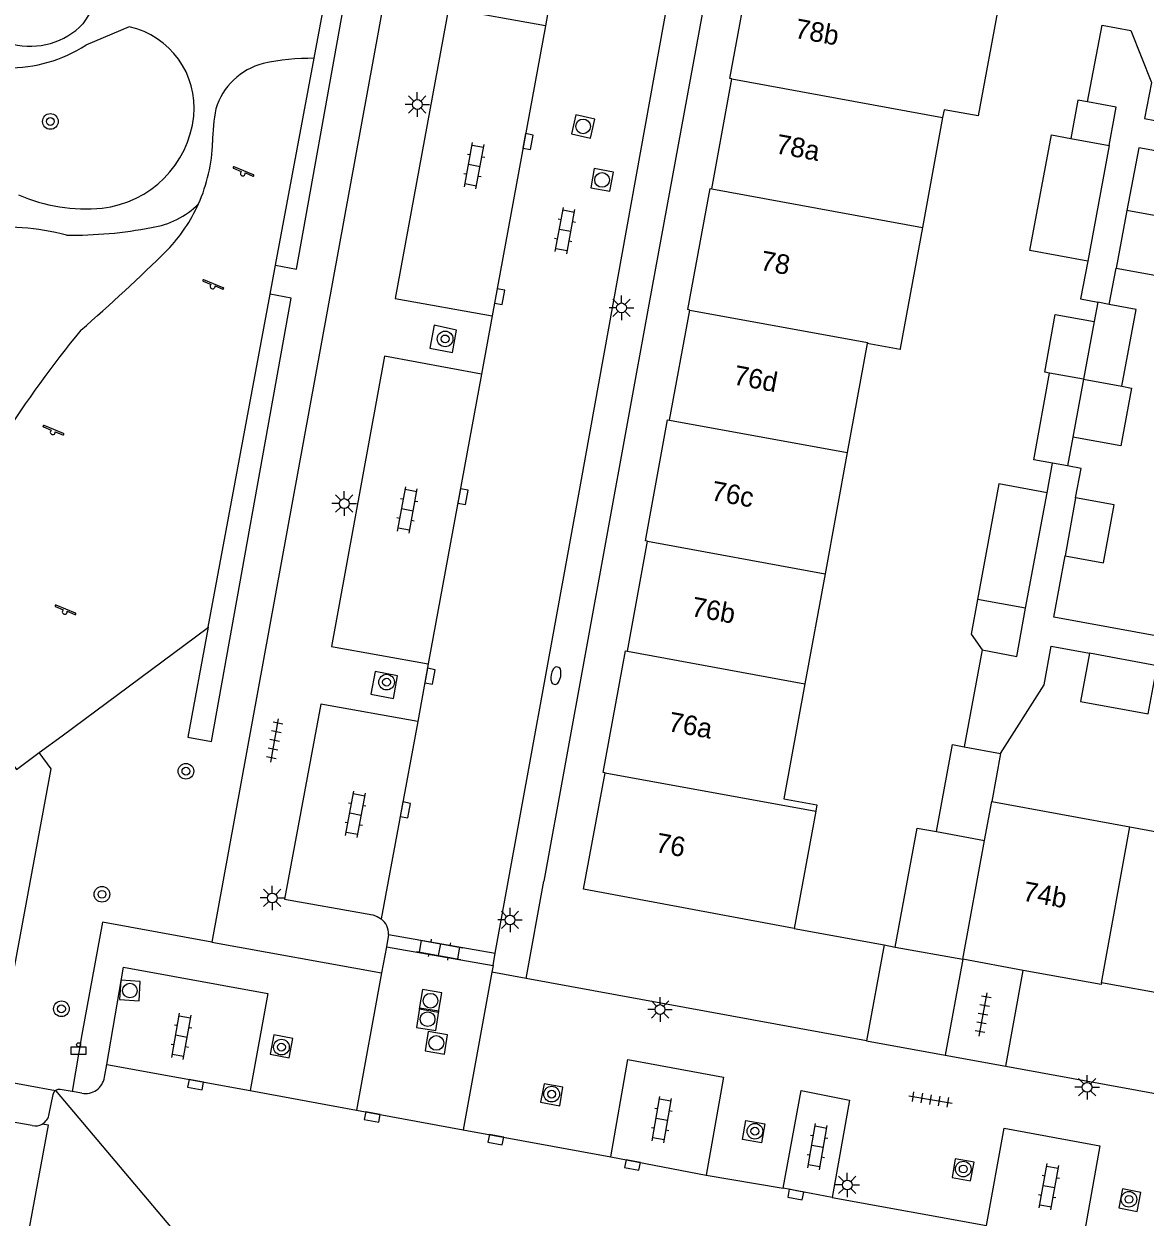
# Model space of a CAD drawing. Extents: x 132999 to 136000, y 398499 to 400501.
# Drawn here: x 133345.5 to 133402.7, y 400283 to 400344 of the extents above; entities that cross this region are included whole.
import ezdxf

# ---------------------------------------------------------------- set-up
doc = ezdxf.new("R2010")
doc.units = 0
for name, color, linetype in [('gg-afsc-erfafscheiding', 7, 'Continuous'), ('gg-afsc-hekwerk', 7, 'Continuous'), ('gg-afsc-muur', 7, 'Continuous'), ('gg-anno-huisnummerreeks BGT', 7, 'Continuous'), ('gg-bbg-gedigitaliseerde bebouwing', 7, 'Continuous'), ('gg-bbg-gedigitaliseerde bijgebouw', 7, 'Continuous'), ('gg-bbg-hoofdgebouw', 7, 'Continuous'), ('gg-bbg-tussenscheiding', 7, 'Continuous'), ('gg-knt-verharding', 7, 'Continuous'), ('gg-knt-verharding nz', 7, 'Continuous'), ('gt-grn-groengrens', 7, 'Continuous'), ('gt-grn-weggrens', 7, 'Continuous'), ('gt-symb-afvalbak', 7, 'Continuous'), ('gt-symb-boom', 7, 'Continuous'), ('gt-symb-brandkraan', 7, 'Continuous'), ('gt-symb-klinker verharding', 7, 'Continuous'), ('gt-symb-kolk', 7, 'Continuous'), ('gt-symb-lichtmast', 7, 'Continuous'), ('gt-symb-rioolschacht', 7, 'Continuous'), ('gt-symb-speelvoorziening', 7, 'Continuous'), ('gt-symb-tegel verharding', 7, 'Continuous')]:
    doc.layers.add(name, color=color, linetype=linetype)

# ---------------------------------------------------------------- blocks, each defined once
blk = doc.blocks.new('gt0-BOOM')
at = {"layer": 'gt-symb-boom'}
for radius in [0.4, 0.2]:
    blk.add_circle((0, 0), radius, dxfattribs=at)
blk = doc.blocks.new('gt0-KL1')
at = {"layer": 'gt-symb-klinker verharding'}
for p, q in [((-1.15, 0.3), (1.15, 0.3)), ((-1, -0.3), (-1, 0.3)), ((-0.5, 0.3), (-0.5, 0.45)), ((0, -0.3), (0, 0.3)), ((0.5, 0.3), (0.5, 0.45)), ((1, -0.3), (1, 0.3)), ((-1.15, -0.3), (1.15, -0.3)), ((-0.5, -0.45), (-0.5, -0.3)), ((0.5, -0.45), (0.5, -0.3))]:
    blk.add_line(p, q, dxfattribs=at)
blk = doc.blocks.new('gt0-LMAST')
at = {"layer": 'gt-symb-lichtmast'}
for p, q in [((-0.005, 0.246), (-0.005, 0.621)), ((-0.182, 0.173), (-0.447, 0.438)), ((0.172, 0.173), (0.437, 0.438)), ((-0.255, -0.004), (-0.63, -0.004)), ((-0.182, -0.181), (-0.447, -0.446)), ((-0.005, -0.254), (-0.005, -0.629)), ((0.437, -0.446), (0.172, -0.181)), ((0.245, -0.004), (0.62, -0.004))]:
    blk.add_line(p, q, dxfattribs=at)
blk.add_circle((-0.005, -0.004), 0.25, dxfattribs=at)
blk = doc.blocks.new('gt0-TEG1')
at = {"layer": 'gt-symb-tegel verharding'}
for p, q in [((-1.125, 0), (1.125, 0)), ((-0.9, -0.25), (-0.9, 0.25)), ((-0.45, -0.25), (-0.45, 0.25)), ((0, -0.25), (0, 0.25)), ((0.45, -0.25), (0.45, 0.25)), ((0.9, -0.25), (0.9, 0.25))]:
    blk.add_line(p, q, dxfattribs=at)
blk = doc.blocks.new('gt0-KOLK')
at = {"layer": 'gt-symb-kolk'}
blk.add_lwpolyline([(0, 0), (0.375, 0), (0.375, 0.4), (-0.375, 0.4), (-0.375, 0), (0, 0)], dxfattribs=at)
blk = doc.blocks.new('gt0-RS')
at = {"layer": 'gt-symb-rioolschacht'}
blk.add_lwpolyline([(-0.5, -0.5), (0.5, -0.5), (0.5, 0.5), (-0.5, 0.5)], close=True, dxfattribs=at)
blk.add_circle((0, 0), 0.375, dxfattribs=at)
blk = doc.blocks.new('gt0-BR')
at = {"layer": 'gt-symb-brandkraan'}
for centre, radius, start, end in [((-0.244, 0), 0.206, 107.56694, 252.43307), ((0.599, -2.664), 3, 106.89205, 107.56694), ((0, -0.691), 0.938, 73.10799, 106.89205), ((-0.599, -2.664), 3, 72.43309, 73.10799), ((0.244, 0), 0.206, 287.56695, 72.43309), ((0.599, 2.664), 3, 252.43307, 253.10797), ((0, 0.691), 0.938, 253.10797, 286.89206), ((-0.599, 2.664), 3, 286.89206, 287.56695)]:
    blk.add_arc(centre, radius, start, end, dxfattribs=at)
blk = doc.blocks.new('gt0-SV')
at = {"layer": 'gt-symb-speelvoorziening'}
for p, q in [((-0.477, 0.255), (-0.08, 0.096)), ((0.542, -0.076), (-0.449, 0.324)), ((0.125, 0.014), (0.515, -0.143))]:
    blk.add_line(p, q, dxfattribs=at)
for centre, radius, start, end in [((-0.466, 0.291), 0.0369, 63.6251, 252.66016), ((-0.002, -0.005), 0.128, 127.68665, 8.59861), ((0.531, -0.111), 0.0363, 243.50852, 72.54358)]:
    blk.add_arc(centre, radius, start, end, dxfattribs=at)
blk = doc.blocks.new('gt0-ABAK')
at = {"layer": 'gt-symb-afvalbak'}
blk.add_lwpolyline([(0.375, -0.5), (-0.375, -0.5), (-0.375, -0.1), (0.375, -0.1)], close=True, dxfattribs=at)
blk.add_circle((0, 0), 0.1, dxfattribs=at)

msp = doc.modelspace()

# ---------------------------------------------------------------- linework, layer by layer
at = {"layer": 'gg-afsc-erfafscheiding'}
for p, q in [((133400.904, 400329.646), (133401.261, 400331.491)), ((133397.729, 400320.026), (133398.006, 400321.536)), ((133394.407, 400311.994), (133393.499, 400307.049))]:
    msp.add_line(p, q, dxfattribs=at)
for points in [[(133399.784, 400339.992), (133400.541, 400343.914), (133402.014, 400343.63), (133403.062, 400340.974), (133402.709, 400339.145), (133405.349, 400338.635)], [(133412.402, 400335.836), (133402.418, 400337.64), (133401.794, 400334.444)], [(133399.803, 400331.856), (133399.429, 400329.922), (133400.314, 400329.755)], [(133399.183, 400319.757), (133399.461, 400321.27), (133398.774, 400321.396)], [(133408.028, 400311.852), (133398.076, 400313.667), (133398.649, 400316.804)], [(133395.35, 400306.709), (133397.576, 400310.216), (133397.935, 400312.183), (133399.902, 400311.824)]]:
    msp.add_lwpolyline(points, dxfattribs=at)
at = {"layer": 'gg-afsc-hekwerk'}
for p, q in [((133360.296, 400342.214), (133363.071, 400357.106)), ((133358.326, 400331.641), (133360.296, 400342.214)), ((133358.05, 400330.161), (133358.326, 400331.641)), ((133354.881, 400313.152), (133358.05, 400330.161)), ((133347.416, 400307.611), (133354.832, 400313.116)), ((133354.832, 400313.116), (133354.881, 400313.152)), ((133346.255, 400306.749), (133347.416, 400307.611)), ((133371.122, 400295.216), (133372.026, 400300.19)), ((133389.407, 400296.926), (133388.498, 400292.036)), ((133388.498, 400292.036), (133371.122, 400295.216))]:
    msp.add_line(p, q, dxfattribs=at)
msp.add_lwpolyline([(133340.178, 400312.655), (133345.091, 400305.894), (133346.255, 400306.749)], dxfattribs=at)
at = {"layer": 'gg-afsc-muur'}
for p, q in [((133384.817, 400297.763), (133389.407, 400296.926)), ((133389.407, 400296.926), (133389.977, 400296.822))]:
    msp.add_line(p, q, dxfattribs=at)
at = {"layer": 'gg-bbg-gedigitaliseerde bebouwing'}
msp.add_lwpolyline([(133391.833, 400345.692), (133395.276, 400345.061), (133394.215, 400339.27), (133392.464, 400339.591)], dxfattribs=at)
at = {"layer": 'gg-bbg-gedigitaliseerde bijgebouw'}
for p, q in [((133400.9, 400337.755), (133399.803, 400331.856)), ((133401.794, 400334.444), (133401.261, 400331.491)), ((133400.314, 400329.755), (133400.131, 400328.772)), ((133400.904, 400329.646), (133400.314, 400329.755)), ((133399.043, 400322.872), (133398.774, 400321.396)), ((133398.774, 400321.396), (133398.006, 400321.536)), ((133396.628, 400314.128), (133397.729, 400320.026)), ((133399.183, 400319.757), (133398.649, 400316.804)), ((133403.343, 400311.182), (133399.902, 400311.824)), ((133393.499, 400307.049), (133395.35, 400306.709)), ((133395.35, 400306.709), (133394.899, 400304.25)), ((133389.977, 400296.822), (133393.42, 400296.195))]:
    msp.add_line(p, q, dxfattribs=at)
for points in [[(133399.784, 400339.992), (133399.292, 400340.081), (133398.934, 400338.121)], [(133400.9, 400337.755), (133401.26, 400339.722), (133399.784, 400339.992)], [(133399.803, 400331.856), (133396.853, 400332.405), (133397.951, 400338.303), (133398.934, 400338.121)], [(133401.261, 400331.491), (133403.229, 400331.136), (133403.762, 400334.088), (133401.794, 400334.444)], [(133401.549, 400325.462), (133402.28, 400329.39), (133400.904, 400329.646)], [(133397.86, 400326.134), (133397.614, 400326.179), (133398.147, 400329.131), (133400.131, 400328.772)], [(133398.006, 400321.536), (133397.052, 400321.71), (133397.86, 400326.134)], [(133401.549, 400325.462), (133402.041, 400325.372), (133401.5, 400322.421), (133399.043, 400322.872)], [(133397.729, 400320.026), (133395.272, 400320.485), (133394.169, 400314.579)], [(133398.649, 400316.804), (133400.617, 400316.449), (133401.151, 400319.401), (133399.183, 400319.757)], [(133394.169, 400314.579), (133393.844, 400312.809), (133394.407, 400311.994)], [(133394.407, 400311.994), (133396.177, 400311.669), (133396.628, 400314.128)], [(133399.902, 400311.824), (133399.443, 400309.367), (133402.884, 400308.724), (133403.343, 400311.182)], [(133392.076, 400302.716), (133392.892, 400307.16), (133393.499, 400307.049)], [(133389.977, 400296.822), (133391.093, 400302.9), (133392.076, 400302.716)]]:
    msp.add_lwpolyline(points, dxfattribs=at)
at = {"layer": 'gg-bbg-hoofdgebouw'}
for p, q in [((133380.611, 400335.541), (133381.625, 400341.158)), ((133392.391, 400339.194), (133391.363, 400333.579)), ((133392.464, 400339.591), (133392.391, 400339.194)), ((133391.363, 400333.579), (133390.23, 400327.398)), ((133378.441, 400323.738), (133379.48, 400329.359)), ((133388.542, 400327.645), (133387.523, 400322.081)), ((133387.523, 400322.081), (133386.389, 400315.89)), ((133376.292, 400311.926), (133377.322, 400317.544)), ((133386.389, 400315.89), (133385.36, 400310.272)), ((133385.916, 400303.76), (133384.817, 400297.763)), ((133394.899, 400304.25), (133401.951, 400302.955)), ((133396.508, 400295.63), (133393.42, 400296.195)), ((133406.875, 400293.838), (133400.5, 400295.001))]:
    msp.add_line(p, q, dxfattribs=at)
for points in [[(133381.625, 400341.158), (133381.527, 400341.177), (133382.671, 400347.364), (133382.769, 400347.346)], [(133379.48, 400329.359), (133379.382, 400329.377), (133380.513, 400335.559), (133380.611, 400335.541)], [(133390.23, 400327.398), (133390.219, 400327.338), (133388.542, 400327.645)], [(133377.322, 400317.544), (133377.223, 400317.562), (133378.343, 400323.756), (133378.441, 400323.738)], [(133375.161, 400305.722), (133375.063, 400305.74), (133376.194, 400311.944), (133376.292, 400311.926)], [(133385.36, 400310.272), (133384.282, 400304.389), (133385.974, 400304.079), (133385.916, 400303.76)], [(133384.817, 400297.763), (133374.052, 400299.783), (133375.161, 400305.722)], [(133401.951, 400302.955), (133408.281, 400301.793), (133408.608, 400303.571), (133408.65, 400303.563)], [(133400.5, 400295.001), (133400.482, 400294.903), (133396.508, 400295.63)]]:
    msp.add_lwpolyline(points, dxfattribs=at)
at = {"layer": 'gg-bbg-tussenscheiding'}
for p, q in [((133381.625, 400341.158), (133392.391, 400339.194)), ((133398.934, 400338.121), (133400.9, 400337.755)), ((133380.611, 400335.541), (133391.363, 400333.579)), ((133400.131, 400328.772), (133399.582, 400325.823)), ((133399.582, 400325.823), (133397.86, 400326.134)), ((133399.582, 400325.823), (133399.043, 400322.872)), ((133399.582, 400325.823), (133401.549, 400325.462)), ((133378.441, 400323.738), (133387.523, 400322.081)), ((133377.322, 400317.544), (133386.389, 400315.89)), ((133396.628, 400314.128), (133394.169, 400314.579)), ((133376.292, 400311.926), (133385.36, 400310.272)), ((133375.161, 400305.722), (133385.916, 400303.76)), ((133394.533, 400302.257), (133394.899, 400304.25)), ((133392.076, 400302.716), (133394.533, 400302.257)), ((133400.5, 400295.001), (133401.951, 400302.955)), ((133393.42, 400296.195), (133394.533, 400302.257))]:
    msp.add_line(p, q, dxfattribs=at)
msp.add_lwpolyline([(133379.48, 400329.359), (133388.553, 400327.704), (133388.542, 400327.645)], dxfattribs=at)
at = {"layer": 'gg-knt-verharding'}
for p, q in [((133365.962, 400356.706), (133355.065, 400297.076)), ((133372.647, 400346.812), (133372.102, 400343.871)), ((133350.853, 400343.821), (133348.63, 400342.888)), ((133369.384, 400329.066), (133368.836, 400326.089)), ((133366.125, 400311.281), (133365.582, 400308.334)), ((133364.096, 400297.464), (133363.982, 400296.831)), ((133364.096, 400297.464), (133369.546, 400296.507)), ((133363.982, 400296.831), (133369.436, 400295.872)), ((133369.436, 400295.872), (133369.546, 400296.507)), ((133393.42, 400296.195), (133392.527, 400291.301)), ((133395.627, 400290.735), (133396.508, 400295.63)), ((133388.498, 400292.036), (133392.527, 400291.301)), ((133392.527, 400291.301), (133395.627, 400290.735)), ((133349.581, 400290.167), (133349.698, 400290.821)), ((133349.698, 400290.821), (133357.033, 400289.488)), ((133395.627, 400290.735), (133414.87, 400287.224)), ((133343.916, 400290.076), (133347.086, 400289.488)), ((133348.43, 400289.351), (133347.93, 400289.438)), ((133357.033, 400289.488), (133362.464, 400288.49)), ((133362.464, 400288.49), (133367.91, 400287.49)), ((133345.895, 400287.706), (133342.026, 400288.357)), ((133367.91, 400287.49), (133375.447, 400286.105)), ((133375.447, 400286.105), (133380.314, 400285.17)), ((133380.314, 400285.17), (133384.253, 400284.502)), ((133386.759, 400284.032), (133384.253, 400284.502)), ((133386.759, 400284.032), (133394.634, 400282.6))]:
    msp.add_line(p, q, dxfattribs=at)
for points in [[(133383.568, 400363.301), (133377.38, 400329.636), (133372.026, 400300.19)], [(133369.546, 400296.507), (133373.917, 400320.522), (133380.739, 400358.326)], [(133347.41, 400345.046), (133348.869, 400344.568), (133348.485, 400343.974)], [(133372.102, 400343.871), (133367.158, 400344.753), (133364.436, 400329.94), (133369.384, 400329.066)], [(133367.361, 400327.182), (133367.565, 400328.326), (133366.417, 400328.576), (133366.199, 400327.405), (133367.361, 400327.182)], [(133368.836, 400326.089), (133363.887, 400326.993), (133361.187, 400312.178), (133366.125, 400311.281)], [(133364.35, 400309.509), (133364.553, 400310.668), (133363.404, 400310.89), (133363.181, 400309.738), (133364.35, 400309.509)], [(133365.582, 400308.334), (133360.637, 400309.223), (133358.78, 400299.273), (133363.29, 400298.459), (133363.518, 400298.384), (133363.725, 400298.257)], [(133343.916, 400290.076), (133346.857, 400305.917), (133346.255, 400306.749)], [(133355.065, 400297.076), (133349.487, 400298.083), (133348.421, 400292.354), (133347.93, 400289.438)], [(133349.698, 400290.821), (133350.556, 400295.799), (133357.933, 400294.456), (133357.033, 400289.488)], [(133358.054, 400291.354), (133359.025, 400291.163), (133359.206, 400292.149), (133358.235, 400292.34), (133358.054, 400291.354)], [(133375.447, 400286.105), (133376.31, 400291.082), (133381.208, 400290.182), (133380.314, 400285.17)], [(133371.862, 400288.893), (133372.837, 400288.707), (133373.002, 400289.669), (133372.05, 400289.84), (133371.862, 400288.893)], [(133346.766, 400288.303), (133346.961, 400289.282), (133347.004, 400289.397), (133347.086, 400289.488)], [(133347.93, 400289.438), (133347.33, 400289.551), (133347.202, 400289.544), (133347.086, 400289.488)], [(133384.253, 400284.502), (133385.16, 400289.488), (133387.641, 400288.996), (133386.759, 400284.032)], [(133382.169, 400286.997), (133382.348, 400287.954), (133383.307, 400287.794), (133383.134, 400286.823), (133382.169, 400286.997)], [(133341.727, 400260.762), (133346.729, 400287.723), (133346.408, 400287.781)], [(133394.634, 400282.6), (133395.537, 400287.566), (133400.414, 400286.659), (133399.532, 400281.697)], [(133393.814, 400284.886), (133394.007, 400285.83), (133393.039, 400286.005), (133392.872, 400285.051), (133393.814, 400284.886)], [(133402.515, 400284.291), (133401.573, 400284.468), (133401.397, 400283.498), (133402.337, 400283.317), (133402.515, 400284.291)]]:
    msp.add_lwpolyline(points, dxfattribs=at)
for centre, radius, start, end in [((133345.785, 400346.587), 3.758, 256.3446, 315.934), ((133349.933, 400339.69), 4.232, 354.19801, 77.45068), ((133344.718, 400348.923), 7.192, 269.09889, 302.94976), ((133360.222, 400330.119), 12.095, 89.64993, 102.08887), ((133358.547, 400338.628), 3.427, 104.50722, 162.89933), ((133364.124, 400337.903), 9.02, 168.92404, 179.89285), ((133348.872, 400339.832), 5.303, 276.35644, 353.82671), ((133346.851, 400338.152), 8.257, 335.94138, 358.39004), ((133348.636, 400343.192), 8.669, 246.58041, 275.44953), ((133351.396, 400337.727), 4.197, 278.06334, 315.50428), ((133346.823, 400338.162), 8.286, 316.08622, 335.95564), ((133344.403, 400320.792), 12.808, 75.34566, 95.84729), ((133347.925, 400354.457), 21.276, 269.23929, 280.99964), ((133280.675, 400405.75), 102.853, 311.1686, 314.52041), ((133390.338, 400293.65), 54.43, 140.42896, 147.65265), ((133363.108, 400297.485), 0.988, 358.78515, 51.35934), ((133348.607, 400290.321), 0.986, 259.67866, 350.99071), ((133346.055, 400288.407), 0.718, 299.40919, 351.70429), ((133346.054, 400288.409), 0.721, 257.23783, 299.39747)]:
    msp.add_arc(centre, radius, start, end, dxfattribs=at)
at = {"layer": 'gg-knt-verharding nz'}
for p, q in [((133372.102, 400343.871), (133369.384, 400329.066)), ((133368.836, 400326.089), (133366.125, 400311.281)), ((133365.582, 400308.334), (133363.725, 400298.257))]:
    msp.add_line(p, q, dxfattribs=at)
at = {"layer": 'gt-grn-groengrens'}
for points in [[(133358.326, 400331.641), (133359.385, 400331.443), (133363.993, 400357.06)], [(133355.047, 400307.322), (133359.118, 400329.956), (133358.05, 400330.161)], [(133354.881, 400313.152), (133353.837, 400307.548), (133355.047, 400307.322)]]:
    msp.add_lwpolyline(points, dxfattribs=at)
at = {"layer": 'gt-grn-weggrens'}
for p, q in [((133355.065, 400297.076), (133363.739, 400295.497)), ((133363.982, 400296.831), (133363.739, 400295.497)), ((133369.436, 400295.872), (133369.374, 400295.534)), ((133363.739, 400295.497), (133362.464, 400288.49)), ((133369.374, 400295.534), (133367.91, 400287.49)), ((133371.122, 400295.216), (133369.374, 400295.534)), ((133347.086, 400289.488), (133354.047, 400281.254))]:
    msp.add_line(p, q, dxfattribs=at)

# ---------------------------------------------------------------- block references
at = {"layer": 'gt-symb-afvalbak'}
msp.add_blockref('gt0-ABAK', (133348.264, 400291.831), dxfattribs=at)
at = {"layer": 'gt-symb-boom'}
for p in [(133346.821, 400338.989), (133366.984, 400327.882), (133363.992, 400310.35), (133353.745, 400305.801), (133349.457, 400299.515), (133347.386, 400293.665), (133358.624, 400291.708), (133372.425, 400289.307), (133382.805, 400287.413), (133393.447, 400285.483), (133401.909, 400283.936)]:
    msp.add_blockref('gt0-BOOM', p, dxfattribs=at)
at = {"layer": 'gt-symb-brandkraan', "rotation": -100.65836150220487}
msp.add_blockref('gt0-BR', (133372.643, 400310.682), dxfattribs=at)
at = {"layer": 'gt-symb-klinker verharding'}
for p, rotation in [((133368.471, 400336.73), 79.56697526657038), ((133373.109, 400333.417), 79.56697526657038), ((133365.056, 400319.146), 79.5669752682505), ((133362.406, 400303.6), 79.56697526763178), ((133366.704, 400296.687), -9.961516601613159), ((133353.516, 400292.261), 79.92566727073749), ((133378.05, 400288.006), 80.15137761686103), ((133386.002, 400286.627), 79.92566727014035), ((133397.826, 400284.577), 79.92566727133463)]:
    msp.add_blockref('gt0-KL1', p, dxfattribs=dict(at, rotation=rotation))
at = {"layer": 'gt-symb-kolk'}
for p, rotation in [((133371.024, 400337.998), -100.1407931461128), ((133369.569, 400330.076), -100.36632260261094), ((133367.696, 400319.862), -100.3663226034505), ((133366.016, 400310.69), -100.43302473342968), ((133364.758, 400303.864), -100.43302473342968), ((133354.274, 400289.988), 169.63367739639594), ((133363.297, 400288.337), 169.63367739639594), ((133369.61, 400287.177), 169.21838326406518), ((133376.591, 400285.885), 169.21838326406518), ((133384.931, 400284.375), 169.21838326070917)]:
    msp.add_blockref('gt0-KOLK', p, dxfattribs=dict(at, rotation=rotation))
at = {"layer": 'gt-symb-lichtmast'}
for p in [(133365.565, 400339.859), (133375.997, 400329.473), (133361.834, 400319.477), (133358.158, 400299.332), (133370.302, 400298.208), (133377.966, 400293.633), (133399.779, 400289.661), (133387.528, 400284.675)]:
    msp.add_blockref('gt0-LMAST', p, dxfattribs=at)
at = {"layer": 'gt-symb-rioolschacht'}
for p, rotation in [((133374.031, 400338.736), -102.9388106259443), ((133374.998, 400336.002), -100.01793447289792), ((133350.883, 400294.599), -3.84074707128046), ((133366.237, 400294.077), 80.49998940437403), ((133366.09, 400293.136), 81.1405706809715), ((133366.534, 400291.923), 80.38697413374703)]:
    msp.add_blockref('gt0-RS', p, dxfattribs=dict(at, rotation=rotation))
at = {"layer": 'gt-symb-speelvoorziening'}
for p in [(133356.654, 400336.344), (133355.107, 400330.574), (133346.947, 400323.129), (133347.561, 400313.954)]:
    msp.add_blockref('gt0-SV', p, dxfattribs=at)
at = {"layer": 'gt-symb-tegel verharding'}
for p, rotation in [((133358.277, 400307.372), 79.56697526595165), ((133394.459, 400293.378), 79.63367739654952), ((133391.776, 400289.032), -9.556527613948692)]:
    msp.add_blockref('gt0-TEG1', p, dxfattribs=dict(at, rotation=rotation))

# ---------------------------------------------------------------- texts
at = {"layer": 'gg-anno-huisnummerreeks BGT'}
for s, rotation, p in [('78b', 349.5, (133384.797, 400343.27)), ('78a', 349.7, (133383.821, 400337.368)), ('78', 349.6, (133383.032, 400331.415)), ('76d', 349.5, (133381.661, 400325.564)), ('76c', 349.7, (133380.522, 400319.653)), ('76b', 349.6, (133379.506, 400313.735)), ('76a', 349.7, (133378.331, 400307.858)), ('76', 349.4, (133377.685, 400301.682)), ('74b', 349.6, (133396.436, 400299.201))]:
    msp.add_text(s, height=1, rotation=rotation, dxfattribs=at).set_placement(p)

doc.saveas('drawing.dxf')
